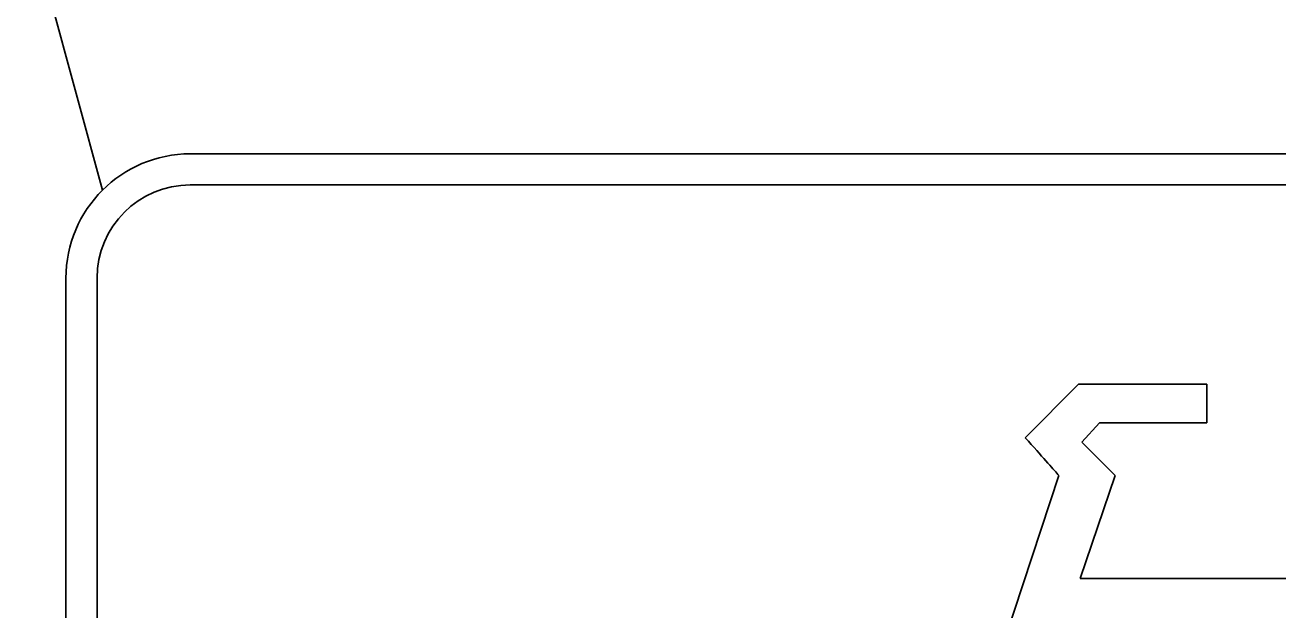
# Model space of a CAD drawing. Extents: x 99958 to 100176, y 99935 to 100011.
# Drawn here: x 100144.6707 to 100144.8408, y 99973.6426 to 99973.7219 of the extents above; entities that cross this region are included whole.
import ezdxf

# ---------------------------------------------------------------- set-up
doc = ezdxf.new("R2010")
doc.units = 0
for name, color, linetype in [('RD_MK_LineEdgeWhite', 7, 'Continuous'), ('TR_SN_ConstructionSigns', 7, 'Continuous'), ('TR_WZ_WorkZoneDetails', 7, 'Continuous')]:
    doc.layers.add(name, color=color, linetype=linetype)

msp = doc.modelspace()

# ---------------------------------------------------------------- linework, layer by layer
at = {"layer": 'RD_MK_LineEdgeWhite'}
msp.add_arc((100144.92185, 99973.53192), 0.86145, 92.65548, 170.6116, dxfattribs=at)
at = {"layer": 'TR_SN_ConstructionSigns'}
for p, q in [((100144.99688, 99973.70445), (100144.69313, 99973.70445)), ((100144.99688, 99973.70445), (100144.69313, 99973.70445)), ((100144.69313, 99973.70445), (100144.99688, 99973.70445)), ((100144.69313, 99973.70023), (100144.99688, 99973.70023)), ((100144.67625, 99973.68758), (100144.67625, 99973.45133)), ((100144.67625, 99973.68758), (100144.67625, 99973.45133)), ((100144.67625, 99973.45133), (100144.67625, 99973.68758)), ((100144.68047, 99973.45133), (100144.68047, 99973.68758)), ((100144.8137, 99973.67318), (100144.80648, 99973.66593)), ((100144.83115, 99973.67318), (100144.8137, 99973.67318)), ((100144.83114, 99973.67151), (100144.83115, 99973.67231)), ((100144.83115, 99973.67231), (100144.83115, 99973.67318)), ((100144.83114, 99973.67076), (100144.83114, 99973.67151)), ((100144.83114, 99973.67007), (100144.83114, 99973.67076)), ((100144.83114, 99973.66945), (100144.83114, 99973.67007)), ((100144.83114, 99973.66888), (100144.83114, 99973.66945)), ((100144.83115, 99973.66838), (100144.83114, 99973.66888)), ((100144.81417, 99973.66531), (100144.81658, 99973.66793)), ((100144.81658, 99973.66793), (100144.83115, 99973.66793)), ((100144.83115, 99973.66793), (100144.83115, 99973.66838)), ((100144.80648, 99973.66593), (100144.8069, 99973.66546)), ((100144.8069, 99973.66546), (100144.80729, 99973.66502)), ((100144.8187, 99973.6608), (100144.81417, 99973.66531)), ((100144.80729, 99973.66502), (100144.80767, 99973.66459)), ((100144.80767, 99973.66459), (100144.80803, 99973.66419)), ((100144.80803, 99973.66419), (100144.80837, 99973.66381)), ((100144.80837, 99973.66381), (100144.8087, 99973.66344)), ((100144.8087, 99973.66344), (100144.809, 99973.6631)), ((100144.809, 99973.6631), (100144.80929, 99973.66278)), ((100144.80929, 99973.66278), (100144.80955, 99973.66248)), ((100144.80955, 99973.66248), (100144.8098, 99973.6622)), ((100144.8098, 99973.6622), (100144.81003, 99973.66194)), ((100144.81003, 99973.66194), (100144.81024, 99973.6617)), ((100144.81102, 99973.66082), (100144.80125, 99973.63111)), ((100144.81024, 99973.6617), (100144.81044, 99973.66148)), ((100144.81044, 99973.66148), (100144.81061, 99973.66129)), ((100144.81061, 99973.66129), (100144.81077, 99973.66111)), ((100144.81077, 99973.66111), (100144.8109, 99973.66095)), ((100144.8109, 99973.66095), (100144.81102, 99973.66082)), ((100144.81393, 99973.6468), (100144.8187, 99973.6608)), ((100144.86803, 99973.6468), (100144.81393, 99973.6468))]:
    msp.add_line(p, q, dxfattribs=at)
for radius in [0.01688, 0.01688, 0.01688, 0.01266]:
    msp.add_arc((100144.69313, 99973.68758), radius, 90, 180, dxfattribs=at)
at = {"layer": 'TR_WZ_WorkZoneDetails'}
msp.add_line((100144.645, 99973.83245), (100144.6812, 99973.69951), dxfattribs=at)

doc.saveas('drawing.dxf')
